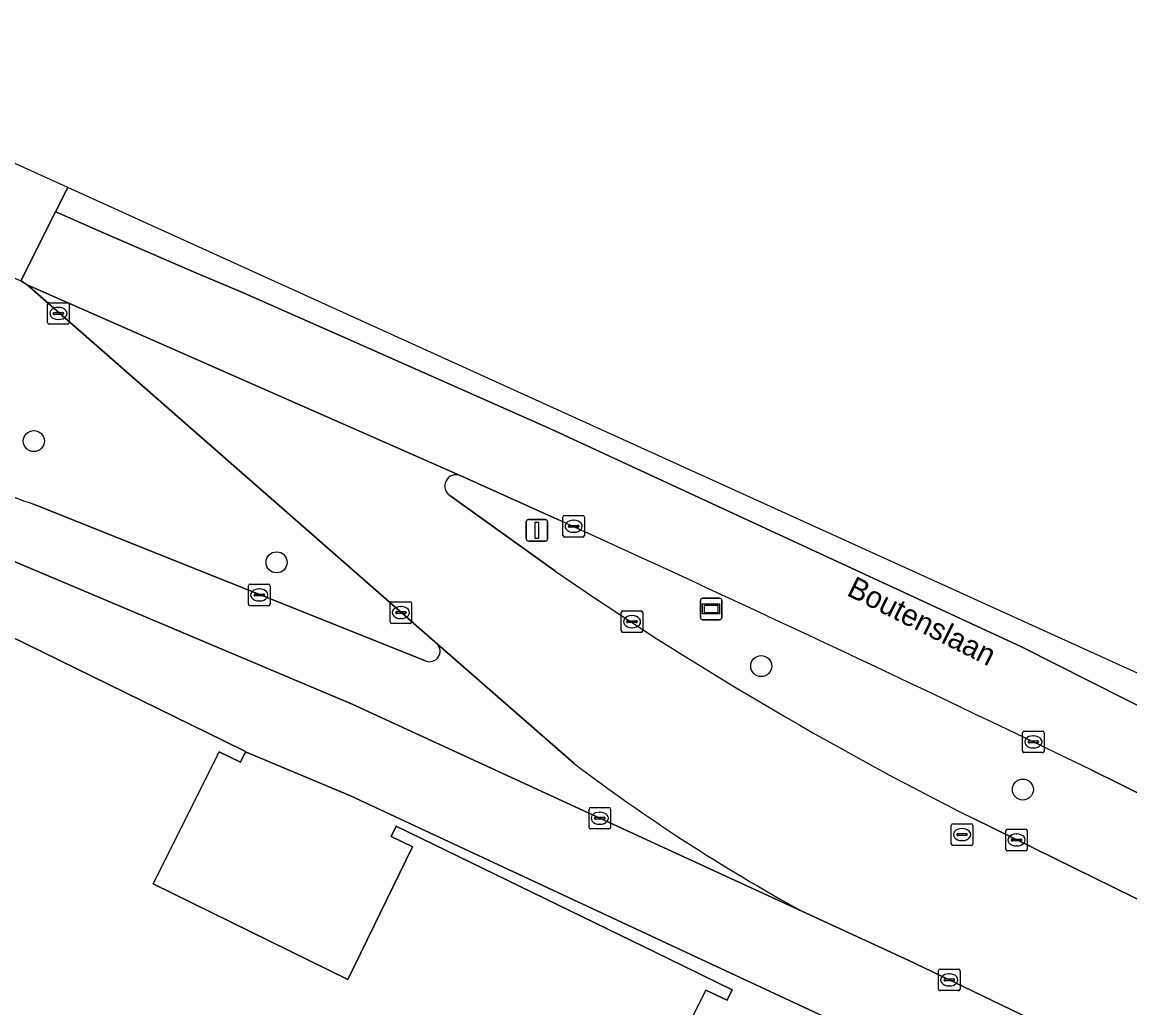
# Model space of a CAD drawing. Extents: x 160157 to 160921, y 381516 to 382045.
# Drawn here: x 160363.6 to 160415.1, y 381999 to 382044.8 of the extents above; entities that cross this region are included whole.
import ezdxf

# ---------------------------------------------------------------- set-up
doc = ezdxf.new("R2010")
doc.units = 0
for name, color, linetype in [('IMGEO_Berm_groen', 7, 'Continuous'), ('IMGEO_Boom', 7, 'Continuous'), ('IMGEO_Erf', 7, 'Continuous'), ('IMGEO_Fietspad_open', 7, 'Continuous'), ('IMGEO_Kolk', 7, 'Continuous'), ('IMGEO_Openbare_ruimte_label', 7, 'Continuous'), ('IMGEO_Pand', 7, 'Continuous'), ('IMGEO_Rijbaan_lokaal_open', 7, 'Continuous'), ('IMGEO_Rijbaan_regionaal_gesloten', 7, 'Continuous'), ('IMGEO_Rioolput', 7, 'Continuous'), ('IMGEO_Verkeersbordpaal', 7, 'Continuous'), ('IMGEO_Verkeerseiland_groen', 7, 'Continuous'), ('IMGEO_Voetpad_open', 7, 'Continuous'), ('IMGEO_Wegwijzer', 7, 'Continuous')]:
    doc.layers.add(name, color=color, linetype=linetype)

msp = doc.modelspace()

# ---------------------------------------------------------------- linework, layer by layer
at = {"layer": 'IMGEO_Berm_groen'}
for points in [[(160363.862, 382032.615), (160363.574, 382032.799)], [(160382.924, 382015.931), (160363.862, 382032.615)], [(160364.155, 382022.427), (160382.38, 382015.143)]]:
    msp.add_lwpolyline(points, dxfattribs=at)
for centre, radius, start, end in [((160370.247, 382040.256), 18.841, 240.4597, 251.134), ((160382.56, 382015.6), 0.492, 248.4589, 42.3022)]:
    msp.add_arc(centre, radius, start, end, dxfattribs=at)
at = {"layer": 'IMGEO_Boom'}
for centre in [(160364.172, 382025.359), (160375.452, 382019.726), (160397.974, 382014.907), (160410.134, 382009.17)]:
    msp.add_circle(centre, 0.489, dxfattribs=at)
at = {"layer": 'IMGEO_Erf'}
msp.add_lwpolyline([(160402.448, 381997.893), (160397.931, 382000), (160378.888, 382008.882), (160374.001, 382010.924), (160373.777, 382010.45), (160372.779, 382010.922), (160369.716, 382004.784), (160378.762, 382000.348), (160381.77, 382006.502), (160380.772, 382006.988), (160381.008, 382007.473), (160393.678, 382001.309), (160396.624, 381999.863), (160396.396, 381999.382), (160395.398, 381999.856), (160394.076, 381997.19)], dxfattribs=at)
at = {"layer": 'IMGEO_Fietspad_open'}
for points in [[(160357.444, 382022.211), (160378.965, 382013.132), (160399.863, 382003.519)], [(160382.38, 382015.143), (160364.155, 382022.427)], [(160389.262, 382010.39), (160382.924, 382015.931)]]:
    msp.add_lwpolyline(points, dxfattribs=at)
for centre, radius, start, end in [((160370.247, 382040.256), 18.841, 240.4597, 251.134), ((160382.56, 382015.6), 0.492, 248.4589, 42.3022), ((160441.829, 382079.88), 87.132, 232.89367, 241.20804)]:
    msp.add_arc(centre, radius, start, end, dxfattribs=at)
at = {"layer": 'IMGEO_Kolk'}
for p, q in [((160364.811, 382030.863), (160364.811, 382031.715)), ((160364.886, 382031.789), (160365.738, 382031.789)), ((160365.299, 382031.569), (160365.324, 382031.569)), ((160365.812, 382031.715), (160365.812, 382030.863)), ((160365.07, 382031.283), (160365.07, 382031.295)), ((160365.508, 382031.246), (160365.11, 382031.246)), ((160365.113, 382031.332), (160365.511, 382031.332)), ((160365.322, 382031.009), (160365.297, 382031.009)), ((160365.554, 382031.295), (160365.554, 382031.283)), ((160365.738, 382030.789), (160364.886, 382030.789)), ((160388.757, 382020.975), (160388.757, 382021.827)), ((160388.832, 382021.901), (160389.684, 382021.901)), ((160389.245, 382021.681), (160389.27, 382021.681)), ((160389.758, 382021.827), (160389.758, 382020.975)), ((160389.016, 382021.395), (160389.016, 382021.407)), ((160389.454, 382021.358), (160389.056, 382021.358)), ((160389.059, 382021.444), (160389.457, 382021.444)), ((160389.268, 382021.121), (160389.243, 382021.121)), ((160389.5, 382021.407), (160389.5, 382021.395)), ((160389.684, 382020.901), (160388.832, 382020.901)), ((160374.147, 382017.785), (160374.147, 382018.637)), ((160374.222, 382018.711), (160375.074, 382018.711)), ((160374.635, 382018.491), (160374.66, 382018.491)), ((160375.148, 382018.637), (160375.148, 382017.785)), ((160374.406, 382018.205), (160374.406, 382018.217)), ((160374.844, 382018.168), (160374.446, 382018.168)), ((160374.449, 382018.254), (160374.847, 382018.254)), ((160374.89, 382018.217), (160374.89, 382018.205)), ((160375.074, 382017.711), (160374.222, 382017.711)), ((160374.658, 382017.931), (160374.633, 382017.931)), ((160380.729, 382016.966), (160380.729, 382017.818)), ((160380.804, 382017.892), (160381.656, 382017.892)), ((160381.217, 382017.672), (160381.242, 382017.672)), ((160381.73, 382017.818), (160381.73, 382016.966)), ((160391.545, 382017.47), (160392.397, 382017.47)), ((160380.988, 382017.386), (160380.988, 382017.398)), ((160381.426, 382017.349), (160381.028, 382017.349)), ((160381.031, 382017.435), (160381.429, 382017.435)), ((160381.24, 382017.112), (160381.215, 382017.112)), ((160381.472, 382017.398), (160381.472, 382017.386)), ((160391.47, 382016.544), (160391.47, 382017.396)), ((160391.729, 382016.964), (160391.729, 382016.976)), ((160392.167, 382016.927), (160391.769, 382016.927)), ((160391.772, 382017.013), (160392.17, 382017.013)), ((160391.958, 382017.25), (160391.983, 382017.25)), ((160392.213, 382016.976), (160392.213, 382016.964)), ((160392.471, 382017.396), (160392.471, 382016.544)), ((160381.656, 382016.892), (160380.804, 382016.892)), ((160392.397, 382016.47), (160391.545, 382016.47)), ((160391.981, 382016.69), (160391.956, 382016.69)), ((160410.122, 382010.958), (160410.122, 382011.81)), ((160410.197, 382011.884), (160411.049, 382011.884)), ((160411.123, 382011.81), (160411.123, 382010.958)), ((160410.381, 382011.378), (160410.381, 382011.39)), ((160410.819, 382011.341), (160410.421, 382011.341)), ((160410.424, 382011.427), (160410.822, 382011.427)), ((160410.61, 382011.664), (160410.635, 382011.664)), ((160410.865, 382011.39), (160410.865, 382011.378)), ((160411.049, 382010.884), (160410.197, 382010.884)), ((160410.633, 382011.104), (160410.608, 382011.104)), ((160389.972, 382007.412), (160389.972, 382008.264)), ((160390.047, 382008.338), (160390.899, 382008.338)), ((160390.973, 382008.264), (160390.973, 382007.412)), ((160390.231, 382007.832), (160390.231, 382007.844)), ((160390.669, 382007.795), (160390.271, 382007.795)), ((160390.274, 382007.881), (160390.672, 382007.881)), ((160390.46, 382008.118), (160390.485, 382008.118)), ((160390.715, 382007.844), (160390.715, 382007.832)), ((160390.899, 382007.338), (160390.047, 382007.338)), ((160390.483, 382007.558), (160390.458, 382007.558)), ((160409.338, 382006.402), (160409.338, 382007.254)), ((160409.413, 382007.328), (160410.265, 382007.328)), ((160410.339, 382007.254), (160410.339, 382006.402)), ((160409.597, 382006.822), (160409.597, 382006.834)), ((160410.035, 382006.785), (160409.637, 382006.785)), ((160409.64, 382006.871), (160410.038, 382006.871)), ((160409.826, 382007.108), (160409.851, 382007.108)), ((160410.081, 382006.834), (160410.081, 382006.822)), ((160410.265, 382006.328), (160409.413, 382006.328)), ((160409.849, 382006.548), (160409.824, 382006.548)), ((160406.213, 381999.901), (160406.213, 382000.753)), ((160406.288, 382000.827), (160407.14, 382000.827)), ((160406.701, 382000.607), (160406.726, 382000.607)), ((160407.214, 382000.753), (160407.214, 381999.901)), ((160406.472, 382000.321), (160406.472, 382000.333)), ((160406.91, 382000.284), (160406.512, 382000.284)), ((160406.515, 382000.37), (160406.913, 382000.37)), ((160406.724, 382000.047), (160406.699, 382000.047)), ((160406.956, 382000.333), (160406.956, 382000.321)), ((160407.14, 381999.827), (160406.288, 381999.827))]:
    msp.add_line(p, q, dxfattribs=at)
for points in [[(160364.811, 382030.863), (160364.811, 382031.715)], [(160364.886, 382031.789), (160365.738, 382031.789)], [(160365.812, 382031.715), (160365.812, 382030.863)], [(160365.738, 382030.789), (160364.886, 382030.789)], [(160388.757, 382020.975), (160388.757, 382021.827)], [(160388.832, 382021.901), (160389.684, 382021.901)], [(160389.758, 382021.827), (160389.758, 382020.975)], [(160389.684, 382020.901), (160388.832, 382020.901)], [(160374.147, 382017.785), (160374.147, 382018.637)], [(160374.222, 382018.711), (160375.074, 382018.711)], [(160375.148, 382018.637), (160375.148, 382017.785)], [(160375.074, 382017.711), (160374.222, 382017.711)], [(160380.729, 382016.966), (160380.729, 382017.818)], [(160380.804, 382017.892), (160381.656, 382017.892)], [(160381.73, 382017.818), (160381.73, 382016.966)], [(160391.545, 382017.47), (160392.397, 382017.47)], [(160391.47, 382016.544), (160391.47, 382017.396)], [(160392.471, 382017.396), (160392.471, 382016.544)], [(160381.656, 382016.892), (160380.804, 382016.892)], [(160392.397, 382016.47), (160391.545, 382016.47)], [(160410.122, 382010.958), (160410.122, 382011.81)], [(160410.197, 382011.884), (160411.049, 382011.884)], [(160411.123, 382011.81), (160411.123, 382010.958)], [(160411.049, 382010.884), (160410.197, 382010.884)], [(160389.972, 382007.412), (160389.972, 382008.264)], [(160390.047, 382008.338), (160390.899, 382008.338)], [(160390.973, 382008.264), (160390.973, 382007.412)], [(160390.899, 382007.338), (160390.047, 382007.338)], [(160409.338, 382006.402), (160409.338, 382007.254)], [(160409.413, 382007.328), (160410.265, 382007.328)], [(160410.339, 382007.254), (160410.339, 382006.402)], [(160410.265, 382006.328), (160409.413, 382006.328)], [(160406.213, 381999.901), (160406.213, 382000.753)], [(160406.288, 382000.827), (160407.14, 382000.827)], [(160407.214, 382000.753), (160407.214, 381999.901)], [(160407.14, 381999.827), (160406.288, 381999.827)]]:
    msp.add_lwpolyline(points, dxfattribs=at)
for centre, radius, start, end in [((160364.888, 382031.713), 0.0765, 91.552, 178.448), ((160364.888, 382031.713), 0.0765, 91.552, 178.448), ((160365.736, 382031.713), 0.0765, 1.552, 88.448), ((160365.736, 382031.713), 0.0765, 1.552, 88.448), ((160364.888, 382030.865), 0.0765, 181.552, 268.448), ((160364.888, 382030.865), 0.0765, 181.552, 268.448), ((160365.11, 382031.292), 0.0403, 85.8775, 175.7526), ((160365.107, 382031.282), 0.0366, 178.938, 274.7102), ((160365.511, 382031.289), 0.043, 264.8664, 352.4533), ((160365.515, 382031.294), 0.0386, 1.7309, 96.639), ((160365.736, 382030.865), 0.0765, 271.552, 358.448), ((160365.736, 382030.865), 0.0765, 271.552, 358.448), ((160388.834, 382021.825), 0.0765, 91.552, 178.448), ((160388.834, 382021.825), 0.0765, 91.552, 178.448), ((160389.682, 382021.825), 0.0765, 1.552, 88.448), ((160389.682, 382021.825), 0.0765, 1.552, 88.448), ((160389.056, 382021.404), 0.0403, 85.8775, 175.7526), ((160389.053, 382021.394), 0.0366, 178.938, 274.7102), ((160389.457, 382021.401), 0.043, 264.8664, 352.4533), ((160389.461, 382021.406), 0.0386, 1.7309, 96.639), ((160388.834, 382020.977), 0.0765, 181.552, 268.448), ((160388.834, 382020.977), 0.0765, 181.552, 268.448), ((160389.682, 382020.977), 0.0765, 271.552, 358.448), ((160389.682, 382020.977), 0.0765, 271.552, 358.448), ((160374.224, 382018.635), 0.0765, 91.552, 178.448), ((160374.224, 382018.635), 0.0765, 91.552, 178.448), ((160375.072, 382018.635), 0.0765, 1.552, 88.448), ((160375.072, 382018.635), 0.0765, 1.552, 88.448), ((160374.446, 382018.214), 0.0403, 85.8775, 175.7526), ((160374.443, 382018.204), 0.0366, 178.938, 274.7102), ((160374.847, 382018.211), 0.043, 264.8664, 352.4533), ((160374.851, 382018.216), 0.0386, 1.7309, 96.639), ((160374.224, 382017.787), 0.0765, 181.552, 268.448), ((160374.224, 382017.787), 0.0765, 181.552, 268.448), ((160375.072, 382017.787), 0.0765, 271.552, 358.448), ((160375.072, 382017.787), 0.0765, 271.552, 358.448), ((160380.806, 382017.816), 0.0765, 91.552, 178.448), ((160380.806, 382017.816), 0.0765, 91.552, 178.448), ((160381.654, 382017.816), 0.0765, 1.552, 88.448), ((160381.654, 382017.816), 0.0765, 1.552, 88.448), ((160391.547, 382017.394), 0.0765, 91.552, 178.448), ((160391.547, 382017.394), 0.0765, 91.552, 178.448), ((160392.395, 382017.394), 0.0765, 1.552, 88.448), ((160392.395, 382017.394), 0.0765, 1.552, 88.448), ((160380.806, 382016.968), 0.0765, 181.552, 268.448), ((160380.806, 382016.968), 0.0765, 181.552, 268.448), ((160381.028, 382017.395), 0.0403, 85.8775, 175.7526), ((160381.025, 382017.385), 0.0366, 178.938, 274.7102), ((160381.429, 382017.392), 0.043, 264.8664, 352.4533), ((160381.433, 382017.397), 0.0386, 1.7309, 96.639), ((160381.654, 382016.968), 0.0765, 271.552, 358.448), ((160381.654, 382016.968), 0.0765, 271.552, 358.448), ((160391.769, 382016.973), 0.0403, 85.8775, 175.7526), ((160391.766, 382016.963), 0.0366, 178.938, 274.7102), ((160392.17, 382016.97), 0.043, 264.8664, 352.4533), ((160392.174, 382016.975), 0.0386, 1.7309, 96.639), ((160391.547, 382016.546), 0.0765, 181.552, 268.448), ((160391.547, 382016.546), 0.0765, 181.552, 268.448), ((160392.395, 382016.546), 0.0765, 271.552, 358.448), ((160392.395, 382016.546), 0.0765, 271.552, 358.448), ((160410.199, 382011.808), 0.0765, 91.552, 178.448), ((160410.199, 382011.808), 0.0765, 91.552, 178.448), ((160411.047, 382011.808), 0.0765, 1.552, 88.448), ((160411.047, 382011.808), 0.0765, 1.552, 88.448), ((160410.421, 382011.387), 0.0403, 85.8775, 175.7526), ((160410.418, 382011.377), 0.0366, 178.938, 274.7102), ((160410.822, 382011.384), 0.043, 264.8664, 352.4533), ((160410.826, 382011.389), 0.0386, 1.7309, 96.639), ((160410.199, 382010.96), 0.0765, 181.552, 268.448), ((160410.199, 382010.96), 0.0765, 181.552, 268.448), ((160411.047, 382010.96), 0.0765, 271.552, 358.448), ((160411.047, 382010.96), 0.0765, 271.552, 358.448), ((160390.049, 382008.262), 0.0765, 91.552, 178.448), ((160390.049, 382008.262), 0.0765, 91.552, 178.448), ((160390.897, 382008.262), 0.0765, 1.552, 88.448), ((160390.897, 382008.262), 0.0765, 1.552, 88.448), ((160390.271, 382007.841), 0.0403, 85.8775, 175.7526), ((160390.268, 382007.831), 0.0366, 178.938, 274.7102), ((160390.672, 382007.838), 0.043, 264.8664, 352.4533), ((160390.676, 382007.843), 0.0386, 1.7309, 96.639), ((160390.049, 382007.414), 0.0765, 181.552, 268.448), ((160390.049, 382007.414), 0.0765, 181.552, 268.448), ((160390.897, 382007.414), 0.0765, 271.552, 358.448), ((160390.897, 382007.414), 0.0765, 271.552, 358.448), ((160409.415, 382007.252), 0.0765, 91.552, 178.448), ((160409.415, 382007.252), 0.0765, 91.552, 178.448), ((160410.263, 382007.252), 0.0765, 1.552, 88.448), ((160410.263, 382007.252), 0.0765, 1.552, 88.448), ((160409.637, 382006.831), 0.0403, 85.8775, 175.7526), ((160409.634, 382006.821), 0.0366, 178.938, 274.7102), ((160410.038, 382006.828), 0.043, 264.8664, 352.4533), ((160410.042, 382006.833), 0.0386, 1.7309, 96.639), ((160409.415, 382006.404), 0.0765, 181.552, 268.448), ((160409.415, 382006.404), 0.0765, 181.552, 268.448), ((160410.263, 382006.404), 0.0765, 271.552, 358.448), ((160410.263, 382006.404), 0.0765, 271.552, 358.448), ((160406.29, 382000.751), 0.0765, 91.552, 178.448), ((160406.29, 382000.751), 0.0765, 91.552, 178.448), ((160407.138, 382000.751), 0.0765, 1.552, 88.448), ((160407.138, 382000.751), 0.0765, 1.552, 88.448), ((160406.512, 382000.33), 0.0403, 85.8775, 175.7526), ((160406.509, 382000.32), 0.0366, 178.938, 274.7102), ((160406.913, 382000.327), 0.043, 264.8664, 352.4533), ((160406.917, 382000.332), 0.0386, 1.7309, 96.639), ((160406.29, 381999.903), 0.0765, 181.552, 268.448), ((160406.29, 381999.903), 0.0765, 181.552, 268.448), ((160407.138, 381999.903), 0.0765, 271.552, 358.448), ((160407.138, 381999.903), 0.0765, 271.552, 358.448)]:
    msp.add_arc(centre, radius, start, end, dxfattribs=at)
for centre, major_axis, ratio, start_param, end_param in [((160365.298, 382031.289), (-0.387, 0.002), 0.722429, 4.712389, 7.853982), ((160365.323, 382031.289), (-0.39, 0.002), 0.717154, 1.570796, 4.712389), ((160389.244, 382021.401), (-0.387, 0.002), 0.722429, 4.712389, 7.853982), ((160389.269, 382021.401), (-0.39, 0.002), 0.717154, 1.570796, 4.712389), ((160374.634, 382018.211), (-0.387, 0.002), 0.722429, 4.712389, 7.853982), ((160374.659, 382018.211), (-0.39, 0.002), 0.717154, 1.570796, 4.712389), ((160381.216, 382017.392), (-0.387, 0.002), 0.722429, 4.712389, 7.853982), ((160381.241, 382017.392), (-0.39, 0.002), 0.717154, 1.570796, 4.712389), ((160391.957, 382016.97), (-0.387, 0.002), 0.722429, 4.712389, 7.853982), ((160391.982, 382016.97), (-0.39, 0.002), 0.717154, 1.570796, 4.712389), ((160410.609, 382011.384), (-0.387, 0.002), 0.722429, 4.712389, 7.853982), ((160410.634, 382011.384), (-0.39, 0.002), 0.717154, 1.570796, 4.712389), ((160390.459, 382007.838), (-0.387, 0.002), 0.722429, 4.712389, 7.853982), ((160390.484, 382007.838), (-0.39, 0.002), 0.717154, 1.570796, 4.712389), ((160409.825, 382006.828), (-0.387, 0.002), 0.722429, 4.712389, 7.853982), ((160409.85, 382006.828), (-0.39, 0.002), 0.717154, 1.570796, 4.712389), ((160406.7, 382000.327), (-0.387, 0.002), 0.722429, 4.712389, 7.853982), ((160406.725, 382000.327), (-0.39, 0.002), 0.717154, 1.570796, 4.712389)]:
    msp.add_ellipse(centre, major_axis=major_axis, ratio=ratio, start_param=start_param, end_param=end_param, dxfattribs=at)
at = {"layer": 'IMGEO_Pand'}
msp.add_lwpolyline([(160394.076, 381997.19), (160395.398, 381999.856), (160396.396, 381999.382), (160396.624, 381999.863), (160393.678, 382001.309), (160381.008, 382007.473), (160380.772, 382006.988), (160381.77, 382006.502), (160378.762, 382000.348), (160369.716, 382004.784), (160372.779, 382010.922), (160373.777, 382010.45), (160374.001, 382010.924), (160374.008, 382010.938), (160373.026, 382011.418), (160358.403, 382018.579)], dxfattribs=at)
at = {"layer": 'IMGEO_Rijbaan_lokaal_open'}
for points in [[(160383.991, 382023.757), (160363.862, 382032.615), (160382.924, 382015.931), (160389.262, 382010.39)], [(160388.429, 382019.3), (160383.498, 382022.828)], [(160447.085, 381988.461), (160445.476, 381989.29), (160443.866, 381990.117), (160423.757, 382000), (160407.842, 382007.822)], [(160399.863, 382003.519), (160404.804, 382001.246), (160407.395, 382000), (160413.942, 381996.852), (160428.582, 381989.594), (160441.879, 381983.091), (160453.485, 381977.588), (160461.898, 381973.443), (160463.584, 381972.567), (160476.354, 381965.933), (160479.961, 381964.048), (160500, 381953.649), (160515.073, 381945.818)]]:
    msp.add_lwpolyline(points, dxfattribs=at)
for centre, radius, start, end in [((160383.794, 382023.266), 0.529, 68.15, 235.9422), ((160480.949, 382153.625), 163.105, 235.44187, 243.37044), ((160441.829, 382079.88), 87.132, 232.89367, 241.20804)]:
    msp.add_arc(centre, radius, start, end, dxfattribs=at)
at = {"layer": 'IMGEO_Rijbaan_regionaal_gesloten'}
for points in [[(160348.831, 382044.821), (160345.551, 382041.187), (160359.691, 382034.455), (160359.861, 382034.392), (160363.574, 382032.799), (160365.184, 382036.01), (160365.751, 382037.141), (160348.831, 382044.821)], [(160419.184, 382012.886), (160365.751, 382037.141), (160365.184, 382036.01), (160365.334, 382035.944), (160367.446, 382035.013), (160371.7, 382033.181), (160373.842, 382032.281), (160378.358, 382030.283), (160388.189, 382025.933), (160410.064, 382015.797), (160421.334, 382010.113)], [(160365.184, 382036.01), (160363.574, 382032.799), (160363.862, 382032.615), (160383.991, 382023.757), (160388.526, 382021.711)], [(160421.334, 382010.113), (160410.064, 382015.797), (160388.189, 382025.933), (160378.358, 382030.283), (160373.842, 382032.281), (160371.7, 382033.181), (160367.446, 382035.013), (160365.334, 382035.944), (160365.184, 382036.01)], [(160413.304, 382010.083), (160428.844, 382002.405)]]:
    msp.add_lwpolyline(points, dxfattribs=at)
msp.add_arc((159927.854, 381007.855), 1113.608, 64.155794, 65.564071, dxfattribs=at)
at = {"layer": 'IMGEO_Rioolput'}
for p, q in [((160406.807, 382006.652), (160406.807, 382007.504)), ((160406.882, 382007.578), (160407.734, 382007.578)), ((160407.295, 382007.358), (160407.32, 382007.358)), ((160407.808, 382007.504), (160407.808, 382006.652)), ((160407.066, 382007.072), (160407.066, 382007.084)), ((160407.504, 382007.035), (160407.106, 382007.035)), ((160407.109, 382007.121), (160407.507, 382007.121)), ((160407.318, 382006.798), (160407.293, 382006.798)), ((160407.55, 382007.084), (160407.55, 382007.072)), ((160407.734, 382006.578), (160406.882, 382006.578))]:
    msp.add_line(p, q, dxfattribs=at)
for points in [[(160406.807, 382006.652), (160406.807, 382007.504)], [(160406.882, 382007.578), (160407.734, 382007.578)], [(160407.808, 382007.504), (160407.808, 382006.652)], [(160407.734, 382006.578), (160406.882, 382006.578)]]:
    msp.add_lwpolyline(points, dxfattribs=at)
for centre, radius, start, end in [((160406.884, 382007.502), 0.0765, 91.552, 178.448), ((160406.884, 382007.502), 0.0765, 91.552, 178.448), ((160407.732, 382007.502), 0.0765, 1.552, 88.448), ((160407.732, 382007.502), 0.0765, 1.552, 88.448), ((160406.884, 382006.654), 0.0765, 181.552, 268.448), ((160406.884, 382006.654), 0.0765, 181.552, 268.448), ((160407.106, 382007.081), 0.0403, 85.8775, 175.7526), ((160407.103, 382007.071), 0.0366, 178.938, 274.7102), ((160407.507, 382007.078), 0.043, 264.8664, 352.4533), ((160407.511, 382007.083), 0.0386, 1.7309, 96.639), ((160407.732, 382006.654), 0.0765, 271.552, 358.448), ((160407.732, 382006.654), 0.0765, 271.552, 358.448)]:
    msp.add_arc(centre, radius, start, end, dxfattribs=at)
for centre, major_axis, ratio, start_param, end_param in [((160407.294, 382007.078), (-0.387, 0.002), 0.722429, 4.712389, 7.853982), ((160407.319, 382007.078), (-0.39, 0.002), 0.717154, 1.570796, 4.712389)]:
    msp.add_ellipse(centre, major_axis=major_axis, ratio=ratio, start_param=start_param, end_param=end_param, dxfattribs=at)
at = {"layer": 'IMGEO_Verkeersbordpaal'}
for p, q in [((160387.054, 382020.814), (160387.054, 382021.614)), ((160387.054, 382021.614), (160387.054, 382020.814)), ((160387.154, 382021.714), (160387.944, 382021.714)), ((160387.944, 382021.714), (160387.154, 382021.714)), ((160388.044, 382021.614), (160388.044, 382020.814)), ((160388.044, 382020.814), (160388.044, 382021.614)), ((160387.944, 382020.714), (160387.154, 382020.714)), ((160387.154, 382020.714), (160387.944, 382020.714))]:
    msp.add_line(p, q, dxfattribs=at)
msp.add_lwpolyline([(160387.474, 382021.589), (160387.624, 382021.589), (160387.624, 382020.839), (160387.474, 382020.839), (160387.474, 382021.589)], dxfattribs=at)
for centre, start, end in [((160387.154, 382021.614), 90, 180), ((160387.154, 382021.614), 90, 180), ((160387.944, 382021.614), 0, 90), ((160387.944, 382021.614), 360, 90), ((160387.154, 382020.814), 180, 270), ((160387.154, 382020.814), 180, 270), ((160387.944, 382020.814), 270, 0), ((160387.944, 382020.814), 270, 0)]:
    msp.add_arc(centre, 0.1, start, end, dxfattribs=at)
at = {"layer": 'IMGEO_Verkeerseiland_groen'}
for points in [[(160388.526, 382021.711), (160383.991, 382023.757)], [(160383.498, 382022.828), (160388.429, 382019.3)], [(160433.281, 382000), (160428.844, 382002.405), (160413.304, 382010.083)], [(160407.842, 382007.822), (160423.757, 382000), (160443.866, 381990.117), (160445.476, 381989.29), (160447.085, 381988.461), (160447.738, 381989.6)]]:
    msp.add_lwpolyline(points, dxfattribs=at)
for centre, radius, start, end in [((160383.794, 382023.266), 0.529, 68.15, 235.9422), ((159927.854, 381007.855), 1113.608, 64.155794, 65.564071), ((160480.949, 382153.625), 163.105, 235.44187, 243.37044)]:
    msp.add_arc(centre, radius, start, end, dxfattribs=at)
at = {"layer": 'IMGEO_Voetpad_open'}
msp.add_lwpolyline([(160441.879, 381983.091), (160428.582, 381989.594), (160413.942, 381996.852), (160407.395, 382000), (160404.804, 382001.246), (160399.863, 382003.519), (160378.965, 382013.132), (160357.444, 382022.211), (160355.89, 382018.493), (160357.59, 382017.782), (160358.953, 382017.212), (160359.146, 382017.608), (160358.163, 382018.089), (160358.403, 382018.579), (160373.026, 382011.418), (160374.008, 382010.938), (160374.001, 382010.924), (160378.888, 382008.882), (160397.931, 382000), (160402.448, 381997.893), (160498.282, 381950.798), (160501.945, 381949.103), (160512.953, 381943.6), (160518.133, 381941.164)], dxfattribs=at)
at = {"layer": 'IMGEO_Wegwijzer'}
for p, q in [((160395.151, 382017.16), (160395.151, 382017.96)), ((160395.151, 382017.96), (160395.151, 382017.16)), ((160395.251, 382018.06), (160396.041, 382018.06)), ((160396.041, 382018.06), (160395.251, 382018.06)), ((160396.141, 382017.96), (160396.141, 382017.16)), ((160396.141, 382017.16), (160396.141, 382017.96)), ((160396.041, 382017.06), (160395.251, 382017.06)), ((160395.251, 382017.06), (160396.041, 382017.06))]:
    msp.add_line(p, q, dxfattribs=at)
for points in [[(160395.252, 382017.792), (160396.04, 382017.792), (160396.04, 382017.328), (160395.252, 382017.328), (160395.252, 382017.792)], [(160395.317, 382017.727), (160395.317, 382017.393), (160395.975, 382017.393), (160395.975, 382017.727), (160395.317, 382017.727)]]:
    msp.add_lwpolyline(points, dxfattribs=at)
for centre, start, end in [((160395.251, 382017.96), 90, 180), ((160395.251, 382017.96), 90, 180), ((160396.041, 382017.96), 0, 90), ((160396.041, 382017.96), 360, 90), ((160395.251, 382017.16), 180, 270), ((160395.251, 382017.16), 180, 270), ((160396.041, 382017.16), 270, 0), ((160396.041, 382017.16), 270, 0)]:
    msp.add_arc(centre, 0.1, start, end, dxfattribs=at)

# ---------------------------------------------------------------- texts
at = {"layer": 'IMGEO_Openbare_ruimte_label'}
msp.add_text('Boutenslaan', height=1, rotation=333.3837, dxfattribs=at).set_placement((160401.899, 382018.217))

doc.saveas('drawing.dxf')
